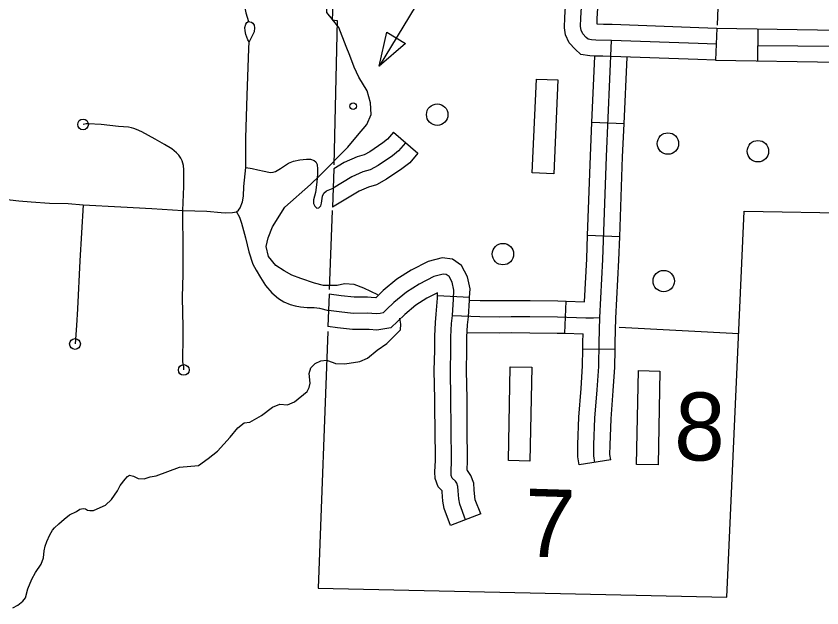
# Model space of a CAD drawing. Extents: x 653372 to 905732, y 627442 to 787275.
# Drawn here: x 689553 to 693311, y 767441 to 770200 of the extents above; entities that cross this region are included whole.
import ezdxf

# ---------------------------------------------------------------- set-up
doc = ezdxf.new("R2010")
doc.units = 0
for name, color, linetype in [('31', 7, 'Continuous'), ('32', 7, 'Continuous'), ('33', 7, 'Continuous'), ('34', 7, 'Continuous'), ('35', 7, 'Continuous'), ('45', 7, 'Continuous'), ('5', 7, 'Continuous'), ('56', 7, 'Continuous'), ('6', 7, 'Continuous')]:
    doc.layers.add(name, color=color, linetype=linetype)

msp = doc.modelspace()

# ---------------------------------------------------------------- linework, layer by layer
at = {"layer": '31'}
msp.add_line((692820.7, 770144.2), (692815.7, 769994.3), dxfattribs=at)
for points in [[(692330.6, 770086.7), (692256.6, 770088.2), (692237.1, 770088.8), (692220.9, 770091.8), (692212.2, 770099.3), (692195.7, 770116.9), (692188.1, 770134.2), (692185.3, 770150.6), (692186.6, 770192), (692197.4, 770364), (692201.8, 770457.4), (692202.5, 770480.1), (692196.6, 770499), (692185.8, 770519.7), (692171.7, 770535.5), (692153.5, 770552.4), (692114.3, 770572.2), (691973.2, 770629.5)], [(692232.6, 770580), (692248, 770562.6), (692266.2, 770527.8), (692277.9, 770490.6), (692276.8, 770454.5), (692272.3, 770359.9), (692261.5, 770188.5), (692260.7, 770163.2), (692292.1, 770162.5)], [(692288.9, 770012.5), (692254.7, 770013.3), (692229.3, 770014), (692187.3, 770021.6), (692160.2, 770045.2), (692132.2, 770074.9), (692115.7, 770112.5), (692110.1, 770145.4), (692111.6, 770195.5), (692122.5, 770368.2), (692126.9, 770460.3), (692127.2, 770469.7), (692127, 770470.2), (692123.6, 770476.7), (692120.6, 770480.1)], [(692292.1, 770162.5), (692332.7, 770161.7), (692737.4, 770146.9), (692820.7, 770144.2)], [(692818.2, 770069.2), (692734.8, 770072), (692330.6, 770086.7)], [(692815.7, 769994.3), (692732.2, 769997), (692328.4, 770011.7), (692288.9, 770012.5)]]:
    msp.add_lwpolyline(points, dxfattribs=at)
at = {"layer": '32'}
for p, q in [((693013, 769987.7), (693014.2, 770137.7)), ((692388.6, 769698), (692238.8, 769704.6)), ((692368.2, 769171), (692218.3, 769176.5)), ((692112.6, 768721.2), (692117.9, 768871.1)), ((692346.2, 768645.1), (692196.2, 768647.3)), ((692326.5, 768131), (692178.3, 768107.6))]:
    msp.add_line(p, q, dxfattribs=at)
for points in [[(692820.7, 770144.2), (693384, 770134.8), (693466, 770136.6), (693540.8, 770137.3)], [(692252.4, 768119.3), (692247.5, 768150.2), (692248.2, 768201.7), (692252.8, 768326.3), (692263.4, 768458.1), (692270, 768566.8), (692271.7, 768679.1), (692275.7, 768795.5), (692289.2, 769064.8), (692306.9, 769546.1), (692330.6, 770086.7)], [(693013.6, 770062.7), (693384.6, 770059.8)], [(692238.8, 769704.6), (692252.3, 770013.3)], [(692388.6, 769698), (692402.3, 770009)], [(692815.7, 769994.3), (693385.1, 769984.8), (693468.4, 769986.6), (693542.3, 769987.3)], [(692218.3, 769176.5), (692231.9, 769549.1), (692238.8, 769704.6)], [(692368.2, 769171), (692381.8, 769543.1), (692388.6, 769698)], [(692204.3, 768868), (692214.3, 769068), (692218.3, 769176.5)], [(692346.2, 768645.1), (692346.7, 768677.3), (692350.7, 768792.3), (692364.2, 769061.5), (692368.2, 769171)], [(691667.3, 768876.2), (691717.8, 768874.1), (691805, 768873.7), (691861.6, 768874.3), (691950.2, 768874), (692079.3, 768872.5), (692117.9, 768871.1)], [(692117.9, 768871.1), (692204.3, 768868)], [(691587.4, 768804.5), (691716, 768799.1), (691805.3, 768798.7), (691861.9, 768799.3), (691949.6, 768799), (692077.6, 768797.5), (692209.7, 768792.8), (692246.2, 768794), (692275.7, 768795.5)], [(691655.6, 768724.3), (691805.5, 768723.7), (691862.2, 768724.3), (691949, 768724), (692075.8, 768722.5), (692112.6, 768721.2)], [(692112.6, 768721.2), (692198, 768718.2)], [(692196.2, 768647.3), (692196.7, 768681), (692198, 768718.2)], [(692178.3, 768107.6), (692172.4, 768144.8), (692173.2, 768203.6), (692177.9, 768330.7), (692188.6, 768463.4), (692195, 768569.6), (692196.2, 768647.3)], [(692326.5, 768131), (692322.6, 768155.6), (692323.2, 768199.8), (692327.7, 768321.9), (692338.2, 768452.8), (692345, 768564), (692346.2, 768645.1)]]:
    msp.add_lwpolyline(points, dxfattribs=at)
at = {"layer": '33'}
for points in [[(690623.2, 770343.1), (690617.5, 770315.8), (690616.6, 770285.2), (690618.3, 770245.8), (690624.2, 770215.5), (690636.6, 770175.3)], [(690639.6, 770080.5), (690633, 770089.7), (690624.6, 770114.4), (690621.6, 770131.7), (690620.2, 770146.2), (690624.1, 770162.5), (690629.3, 770169.3), (690636.6, 770175.3), (690643.5, 770173.8), (690650.3, 770171.7), (690657.1, 770166.9), (690662.5, 770158.3), (690664.4, 770144.9), (690662.3, 770127), (690650.9, 770102.2), (690639.6, 770080.5)], [(689497.7, 769347.2), (689564.6, 769339.1), (689622.5, 769333.5), (689708.6, 769328.6), (689794.8, 769326), (689864.9, 769320.8), (690041.3, 769311), (690186.1, 769302.8), (690329.7, 769293.9), (690442.5, 769289.8), (690509.6, 769284.7), (690530.9, 769282.6), (690562.2, 769283.9), (690579.9, 769287.2), (690590, 769294.5), (690597.2, 769305.8), (690608, 769334.5), (690612.6, 769361), (690615.5, 769405.2), (690623.5, 769493.6), (690624.5, 769631), (690629.8, 769832), (690637.8, 770047.1), (690639.6, 770080.5)], [(690329.7, 769293.9), (690334.4, 769406.2), (690335.1, 769483.6), (690334.1, 769503.5), (690327.7, 769525.7), (690320.6, 769537.7), (690310.8, 769552), (690300.4, 769562.5), (690278.9, 769580.4), (690244.6, 769601.8), (690201.8, 769625.7), (690139.6, 769659.6), (690114.2, 769671.7), (690101.2, 769675.7), (690091.1, 769679.2), (690077.5, 769681.9), (690030.3, 769686), (689948.9, 769693.9), (689889, 769698.3), (689878.7, 769697), (689864.7, 769694.8)], [(689864.9, 769320.8), (689849, 769059), (689838.5, 768834.6), (689834.6, 768757.7), (689827.2, 768671.5)], [(690334.5, 768550.4), (690335.4, 768564.9), (690330.2, 768588.7), (690329.5, 768616.7), (690331.5, 768684.9), (690332, 768753.6), (690330.6, 768816), (690329, 768889.1), (690332.3, 768996.7), (690331.7, 769104.2), (690329.7, 769293.9)]]:
    msp.add_lwpolyline(points, dxfattribs=at)
for centre in [(689864.7, 769694.8), (689827.2, 768671.5), (690334.5, 768550.4)]:
    msp.add_circle(centre, 25, dxfattribs=at)
at = {"layer": '34'}
for points in [[(690623.5, 769493.6), (690654, 769488.8), (690680.4, 769482.9), (690709, 769477.6), (690731.7, 769472.5), (690740.5, 769470.7), (690751.6, 769472.6), (690762, 769476), (690786, 769490), (690823.6, 769514.7), (690846, 769524.3), (690876.4, 769530.1), (690906.7, 769533.6), (690925.8, 769532.3), (690942.6, 769527.3), (690950.5, 769520.5), (690956.8, 769508.5), (690959.1, 769486.3), (690957.7, 769465), (690955, 769425.2), (690949.2, 769378.2), (690939.3, 769343.1), (690940.3, 769326.9), (690946.5, 769314.2), (690955.1, 769304.3), (690964.7, 769305.5), (690973.8, 769314.8), (690977.1, 769327.3), (690981.8, 769360.3), (690988.1, 769374.1), (691000.2, 769384.8), (691031.1, 769398.2)], [(690579.9, 769287.2), (690594.5, 769262.2), (690604.3, 769234.4), (690622.9, 769165.9), (690638.5, 769101.3), (690657.4, 769043.5), (690671.8, 769015.5), (690692.1, 768981.3), (690716.2, 768944), (690744.9, 768909.5), (690776.2, 768884.1), (690801.7, 768867.3), (690831.1, 768855.7), (690853.8, 768848.9), (690878.9, 768845.1), (690910.1, 768841.9), (690942.1, 768841), (690967.2, 768837.9), (691009.9, 768827.8)]]:
    msp.add_lwpolyline(points, dxfattribs=at)
at = {"layer": '35'}
for points in [[(691092.4, 770058.1), (691058.2, 770146.5), (691027.6, 770183.7), (691001.4, 770216.2), (691002.5, 770254.7), (691024.9, 770322.1), (691039.8, 770362.5), (691088, 770458.5), (691115.9, 770557.5), (691110.4, 770677.8), (691075.8, 770731), (691055.2, 770802), (691057.7, 770883.5), (691078.2, 770964.6), (691120, 771072.2), (691221.8, 771254.4)], [(691239.3, 768900), (691174.6, 768932), (691129.3, 768948.6), (691084.4, 768952.2), (691050.6, 768944.8), (690985.7, 768944.5), (690944, 768954.9), (690881.3, 768977.4), (690839, 768991.6), (690803, 769012.6), (690763.3, 769036.7), (690730.6, 769079.9), (690719.4, 769125.1), (690728.2, 769166), (690748.1, 769217.9), (690805.8, 769309.5), (690925, 769415.1), (690969, 769457.2), (691099.7, 769588.3), (691145.6, 769642.7), (691188.4, 769694.9), (691208.1, 769741.7), (691204.9, 769795.2), (691190.1, 769852), (691150.7, 769915.8), (691129.2, 769962.3), (691109.5, 770015.6), (691092.4, 770058.1)], [(690205.8, 768056.9), (690314.3, 768096.9), (690403.5, 768104.3), (690449, 768137.4), (690492.6, 768172.5), (690551.2, 768237.5), (690586.9, 768281), (690615.9, 768304.4), (690642.3, 768307.6), (690697.8, 768338.3), (690748.6, 768376.4), (690783.4, 768390.6), (690818.7, 768387.3), (690851.5, 768402.5), (690909.6, 768449.4), (690920.3, 768469.3), (690924.9, 768489.4), (690920.2, 768534.1), (690927.1, 768560.2), (690947.9, 768579.8), (690973.6, 768592.2), (691001, 768596.4), (691031, 768585.4), (691043, 768581), (691085.5, 768579.7), (691156.6, 768589.7), (691191.4, 768604.8), (691237.1, 768641.9), (691282.5, 768673), (691311.7, 768703.4), (691345.1, 768737.9), (691346.9, 768764.1), (691343.1, 768791.2)], [(689997.2, 767947.3), (690025.8, 767987.5), (690037.6, 768011.3), (690060.7, 768042), (690072.2, 768053.8), (690081.5, 768060.6), (690099.6, 768056), (690122.5, 768044.2), (690149.8, 768042.4), (690178.4, 768051.6), (690205.8, 768056.9)], [(689537.5, 767441.4), (689561.1, 767453.9), (689584, 767472.4), (689596.6, 767488.2), (689607.7, 767529.9), (689626.3, 767575.9), (689643.4, 767606.7), (689669.9, 767645.4), (689680.9, 767675.4), (689683.9, 767707.7), (689687.6, 767728.9), (689695.3, 767750.9), (689709.4, 767781.8), (689722.2, 767803.7), (689731.6, 767814.6), (689751.4, 767833.2), (689776.3, 767854.7), (689802.2, 767875.2), (689834.1, 767891.4), (689850.5, 767901.1), (689865.8, 767904.6), (689876.9, 767902.3), (689885.8, 767897), (689895.9, 767895.6), (689913.1, 767895.1), (689930.5, 767903.7), (689969.9, 767920.3), (689997.2, 767947.3)]]:
    msp.add_lwpolyline(points, dxfattribs=at)
at = {"layer": '45'}
for p, q in [((691312.7, 769658.5), (691426.4, 769560.6)), ((691667.9, 768888.4), (691518.1, 768895.6)), ((691719.6, 767879.3), (691579.5, 767825.7))]:
    msp.add_line(p, q, dxfattribs=at)
for points in [[(691312.7, 769658.5), (691284.6, 769625.8), (691263.8, 769609.6), (691202.7, 769567.8), (691175.7, 769553.3), (691143.5, 769543.7), (691083.5, 769517), (691034.4, 769487.6), (691027.8, 769308.8)], [(691369.6, 769609.5), (691336.6, 769571.2), (691308.1, 769549), (691241.7, 769503.6), (691204.5, 769483.7), (691169.6, 769473.2), (691118.1, 769450.3), (691031.1, 769398.2)], [(691426.4, 769560.6), (691388.6, 769516.6), (691352.4, 769488.4), (691280.7, 769439.4), (691233.3, 769414), (691195.7, 769402.7), (691152.7, 769383.6), (691027.8, 769308.8)], [(691667.9, 768888.4), (691669.8, 768927.9), (691658.5, 768985.1), (691630.2, 769036.8), (691587.6, 769067), (691539.8, 769073.5), (691475, 769055.9), (691394.9, 769016.3), (691328.5, 768973.7), (691264.5, 768920.8), (691230.4, 768887.1), (691208.9, 768888.5)], [(691587.4, 768804.5), (691592.4, 768880.4), (691594.4, 768922.4), (691587.1, 768959.2), (691572.7, 768985.6), (691559.2, 768995.2), (691544.8, 768997.2), (691501.7, 768985.5), (691431.9, 768950.9), (691372.8, 768913), (691314.8, 768865.1), (691281, 768831.7), (691265.3, 768816.9), (691251.5, 768814.3), (691233.1, 768811.8), (691189.7, 768814.6), (691125.5, 768814.3), (691060.1, 768821.6), (691009.9, 768827.8)], [(691208.9, 768888.5), (691191.9, 768889.6), (691129.5, 768889.3), (691068.9, 768896.1), (691012.7, 768903), (691007.1, 768752.5)], [(691518.1, 768895.6), (691518.8, 768910.2), (691468.9, 768885.6), (691417.1, 768852.3), (691365.2, 768809.4), (691333.1, 768777.7), (691300.8, 768747.4), (691263.6, 768740.3), (691235.7, 768736.5), (691199.1, 768738.9)], [(691506.3, 768364.2), (691506.1, 768414.5), (691503.1, 768548.3), (691505.1, 768642.4), (691505.5, 768707.3), (691509, 768771.8), (691512.6, 768810.4), (691517.5, 768884.7), (691518.1, 768895.6)], [(691656.3, 768364.8), (691656.1, 768416.5), (691653.1, 768548.4), (691655.1, 768640.4), (691655.5, 768702.7), (691658.7, 768760.7), (691662.2, 768798.6), (691667.3, 768876.2), (691667.9, 768888.4)], [(691649.5, 767852.5), (691621.9, 767924.6), (691617.5, 767949), (691614.8, 767986.6), (691613.8, 768007.6), (691607.9, 768022.9), (691601.4, 768032), (691586.2, 768046.6), (691582.2, 768058.3), (691581.3, 768075.3), (691583.3, 768127.3), (691581.6, 768279.4), (691581.1, 768415.5), (691578.1, 768548.3), (691580.1, 768641.4), (691580.5, 768705), (691583.9, 768766.2), (691587.4, 768804.5)], [(691199.1, 768738.9), (691187.4, 768739.6), (691121.6, 768739.2), (691051.3, 768747.1), (691007.1, 768752.5)], [(691579.5, 767825.7), (691549.4, 767904.3), (691543, 767939.5), (691539.9, 767982.2), (691539.6, 767987.3), (691521.3, 768005), (691507.8, 768043.8), (691506.2, 768074.9), (691508.3, 768128.3), (691506.7, 768278.9), (691506.3, 768364.2)], [(691719.6, 767879.3), (691694.5, 767944.9), (691692, 767958.4), (691689.6, 767991), (691688.2, 768023.2), (691674.4, 768058.8), (691658.4, 768081.3), (691656.6, 768082.9), (691658.3, 768126.2), (691656.6, 768280), (691656.3, 768364.8)]]:
    msp.add_lwpolyline(points, dxfattribs=at)
at = {"layer": '5'}
msp.add_lwpolyline([(692923.3, 768719.1), (692365.3, 768748.5)], dxfattribs=at)
at = {"layer": '56'}
for p, q in [((691246.1, 769967.1), (691281.9, 770124.3)), ((691281.9, 770124.3), (691369.1, 770071.4)), ((691369.1, 770071.4), (691246.1, 769967.1))]:
    msp.add_line(p, q, dxfattribs=at)
msp.add_lwpolyline([(691646.8, 770331.7), (691471.8, 770338.6), (691246.1, 769967.1)], dxfattribs=at)
for points in [[(691979.6, 769906.4), (692079.5, 769902), (692060.3, 769464.9), (691960.4, 769469.3)], [(691857.8, 768565.3), (691957.8, 768563.3), (691949.2, 768125.9), (691849.3, 768127.8)], [(692455.7, 768547.3), (692555.7, 768545.3), (692547.1, 768107.9), (692447.1, 768109.9)]]:
    msp.add_lwpolyline(points, close=True, dxfattribs=at)
for centre, radius in [((691124.9, 769779.9), 15), ((691516.8, 769740.6), 50), ((692593, 769605.9), 50), ((693012.8, 769570.1), 50), ((691823.4, 769090.2), 50), ((692573.5, 768964.6), 50)]:
    msp.add_circle(centre, radius, dxfattribs=at)
at = {"layer": '6'}
for points in [[(691185.5, 774128.3), (691133.7, 772008.9), (691797.9, 771972.6), (691838.2, 772791.2), (692320.3, 772761), (692280.2, 772096.9), (693061.3, 772051.7), (693031.2, 771391.2), (692868.8, 771399.5), (692822.7, 770157.5)], [(691080.6, 771416.1), (691050.1, 770724.1), (691026.1, 770181.9), (691050.9, 770179.3), (691035.1, 769506.9)], [(691006.2, 768729.1), (690960.9, 767533.4), (692868.1, 767491.1), (692948.9, 769289.8), (694009.1, 769271.7)], [(691027.2, 769294.2), (691013.6, 768925.5)]]:
    msp.add_lwpolyline(points, dxfattribs=at)

# ---------------------------------------------------------------- texts
at = {"layer": '56'}
for s, p in [('8', (692619.5, 768132)), ('7', (691919.2, 767681.2))]:
    msp.add_text(s, height=316.8, rotation=358.28, dxfattribs=at).set_placement(p)

doc.saveas('drawing.dxf')
